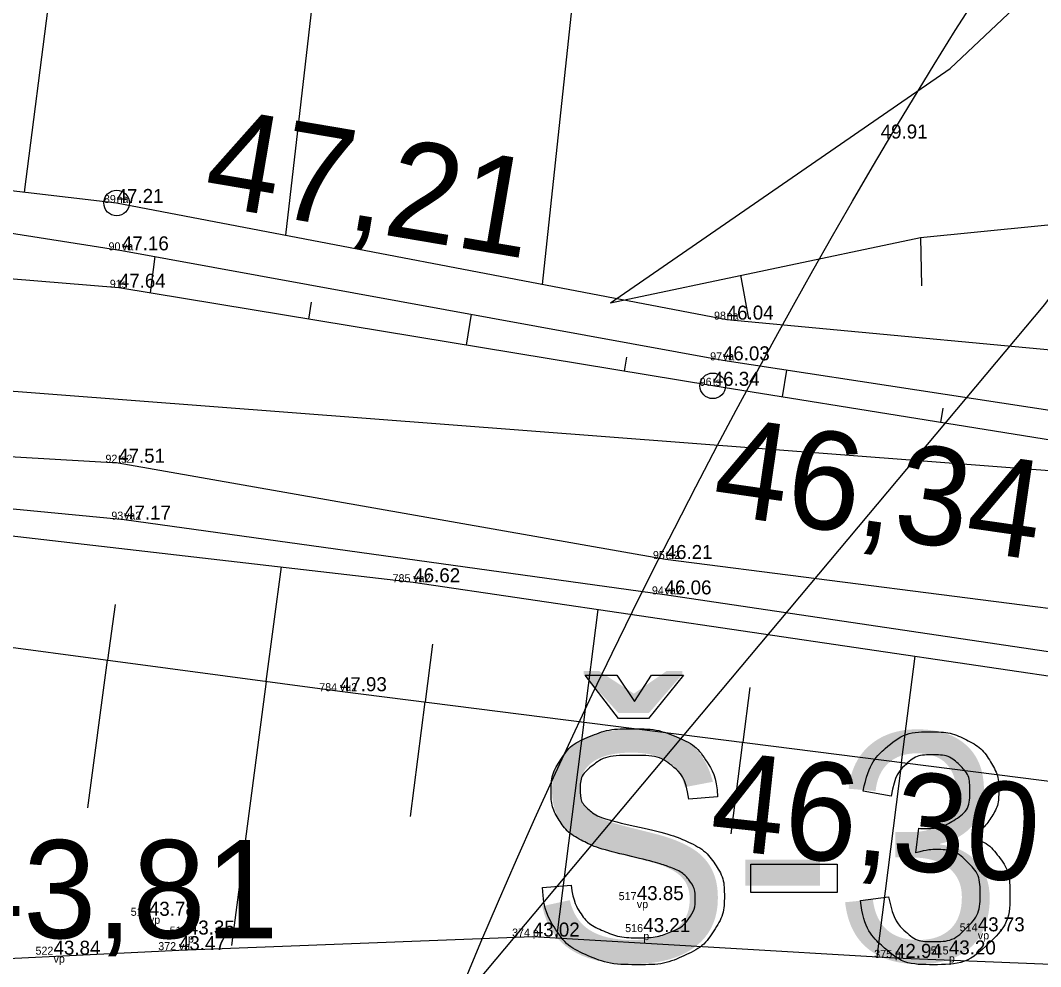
# Model space of a CAD drawing. Extents: x 700746 to 706058, y 6570320 to 6580460.
# Drawn here: x 702962.41 to 702987.9, y 6577392.82 to 6577416.46 of the extents above; entities that cross this region are included whole.
import ezdxf

# ---------------------------------------------------------------- set-up
doc = ezdxf.new("R2010")
doc.units = 0
for name, color, linetype in [('GEOLPUNKT', 7, 'Continuous'), ('KORGUS-EH2000', 7, 'Continuous'), ('Lamami horisontaal_EH2000', 7, 'Continuous'), ('Lõige', 7, 'Continuous'), ('MOOTKOOD', 7, 'Continuous'), ('MOOTKORG-EH2000', 7, 'Continuous'), ('MOOTKORG_MUU', 7, 'Continuous'), ('MOOTNR', 7, 'Continuous'), ('RELJEEF', 7, 'Continuous'), ('TEE', 7, 'Continuous'), ('vahekiht', 7, 'Continuous')]:
    doc.layers.add(name, color=color, linetype=linetype)

msp = doc.modelspace()

# ---------------------------------------------------------------- linework, layer by layer
at = {"layer": 'GEOLPUNKT'}
for points in [[(702977.754, 6577399.437), (702978.182, 6577400.101), (702978.977, 6577400.101), (702978.101, 6577399.011), (702977.354, 6577399.011), (702976.522, 6577400.101), (702977.317, 6577400.101), (702977.754, 6577399.437)], [(702984.171, 6577397.077), (702983.471, 6577397.203)], [(702979.83, 6577397.056), (702979.109, 6577396.999)], [(702984.781, 6577395.661), (702984.859, 6577396.274)], [(702980.665, 6577394.671), (702980.665, 6577395.374), (702982.819, 6577395.374), (702982.819, 6577394.671), (702980.665, 6577394.671)], [(702975.46, 6577394.792), (702976.172, 6577394.853)], [(702983.402, 6577394.471), (702984.101, 6577394.562)]]:
    msp.add_lwpolyline(points, dxfattribs=at)
for points in [[(702976.172, 6577394.853), (702976.223, 6577394.425), (702976.408, 6577394.15), (702976.593, 6577393.876), (702976.982, 6577393.706), (702977.371, 6577393.537), (702977.858, 6577393.537), (702978.29, 6577393.537), (702978.62, 6577393.665), (702978.951, 6577393.794), (702979.113, 6577394.018), (702979.274, 6577394.242), (702979.274, 6577394.506), (702979.274, 6577394.775), (702979.12, 6577394.975), (702978.965, 6577395.175), (702978.605, 6577395.311), (702978.375, 6577395.401), (702977.586, 6577395.59), (702976.797, 6577395.778), (702976.482, 6577395.946), (702976.073, 6577396.16), (702975.873, 6577396.477), (702975.673, 6577396.794), (702975.673, 6577397.187), (702975.673, 6577397.619), (702975.918, 6577397.994), (702976.164, 6577398.37), (702976.635, 6577398.564), (702977.107, 6577398.759), (702977.683, 6577398.759), (702978.319, 6577398.759), (702978.804, 6577398.555), (702979.289, 6577398.351), (702979.55, 6577397.954), (702979.811, 6577397.557), (702979.83, 6577397.056)], [(702983.471, 6577397.203), (702983.599, 6577397.907), (702984.055, 6577398.294), (702984.51, 6577398.681), (702985.187, 6577398.681), (702985.653, 6577398.681), (702986.046, 6577398.481), (702986.439, 6577398.281), (702986.647, 6577397.935), (702986.855, 6577397.59), (702986.855, 6577397.202), (702986.855, 6577396.833), (702986.657, 6577396.53), (702986.459, 6577396.227), (702986.07, 6577396.049), (702986.576, 6577395.932), (702986.855, 6577395.565), (702987.134, 6577395.198), (702987.134, 6577394.646), (702987.134, 6577393.901), (702986.589, 6577393.382), (702986.045, 6577392.863), (702985.213, 6577392.863), (702984.463, 6577392.863), (702983.967, 6577393.311), (702983.472, 6577393.758), (702983.402, 6577394.471)], [(702984.859, 6577396.274), (702984.929, 6577396.266), (702984.972, 6577396.266), (702985.419, 6577396.266), (702985.777, 6577396.499), (702986.134, 6577396.732), (702986.134, 6577397.218), (702986.134, 6577397.602), (702985.874, 6577397.855), (702985.613, 6577398.107), (702985.201, 6577398.107), (702984.793, 6577398.107), (702984.521, 6577397.85), (702984.248, 6577397.592), (702984.171, 6577397.077)], [(702979.109, 6577396.999), (702979.051, 6577397.541), (702978.713, 6577397.817), (702978.375, 6577398.094), (702977.715, 6577398.094), (702977.027, 6577398.094), (702976.713, 6577397.843), (702976.398, 6577397.592), (702976.398, 6577397.238), (702976.398, 6577396.93), (702976.621, 6577396.732), (702976.84, 6577396.533), (702977.764, 6577396.325), (702978.687, 6577396.117), (702979.029, 6577395.961), (702979.526, 6577395.732), (702979.763, 6577395.38), (702980, 6577395.029), (702980, 6577394.57), (702980, 6577394.115), (702979.739, 6577393.713), (702979.479, 6577393.31), (702978.99, 6577393.087), (702978.502, 6577392.863), (702977.891, 6577392.863), (702977.117, 6577392.863), (702976.594, 6577393.089), (702976.071, 6577393.314), (702975.773, 6577393.768), (702975.475, 6577394.221), (702975.46, 6577394.792)], [(702984.101, 6577394.562), (702984.222, 6577393.967), (702984.51, 6577393.704), (702984.799, 6577393.441), (702985.217, 6577393.441), (702985.713, 6577393.441), (702986.052, 6577393.783), (702986.391, 6577394.125), (702986.391, 6577394.631), (702986.391, 6577395.113), (702986.076, 6577395.426), (702985.761, 6577395.739), (702985.275, 6577395.739), (702985.077, 6577395.739), (702984.781, 6577395.661)]]:
    msp.add_open_spline(points, degree=3, dxfattribs=at)
at = {"layer": 'KORGUS-EH2000'}
for centre in [(702964.816, 6577411.894), (702979.71, 6577407.326)]:
    msp.add_circle(centre, 0.32, dxfattribs=at)
at = {"layer": 'Lamami horisontaal_EH2000'}
msp.add_lwpolyline([(702993.266, 6577425.453), (702991.039, 6577415.507), (702990.56, 6577413.83), (702989.894, 6577412.246), (702989.04, 6577410.755), (702988, 6577409.356), (702939.456, 6577351.443)], dxfattribs=at)
at = {"layer": 'Lõige'}
msp.add_lwpolyline([(702827.903, 6577444.245), (702862.38, 6577440.12), (702933.752, 6577409.378), (703016.385, 6577403.046), (703082.772, 6577387.952), (703210.312, 6577440.12), (703229.197, 6577449.305)], dxfattribs=at)
at = {"layer": 'RELJEEF'}
for p, q in [((702964.429, 6577427.159), (702962.509, 6577412.166)), ((702970.78, 6577426.369), (702969.04, 6577411.087)), ((702977.143, 6577425.689), (702975.451, 6577409.861)), ((702984.899, 6577411.034), (702984.927, 6577409.827)), ((702965.661, 6577409.646), (702965.781, 6577410.559)), ((702980.611, 6577408.996), (702980.408, 6577410.088)), ((702969.677, 6577409.414), (702969.608, 6577408.994)), ((702973.554, 6577408.342), (702973.682, 6577409.113)), ((702977.558, 6577408.042), (702977.501, 6577407.691)), ((702981.449, 6577407.047), (702981.558, 6577407.719)), ((702985.455, 6577406.764), (702985.398, 6577406.412)), ((702968.557, 6577399.943), (702968.934, 6577402.8)), ((702964.779, 6577401.866), (702964.592, 6577400.472)), ((702976.492, 6577398.925), (702976.848, 6577401.738)), ((702972.709, 6577400.874), (702972.524, 6577399.427)), ((702964.099, 6577396.782), (702964.592, 6577400.472)), ((702984.429, 6577397.919), (702984.765, 6577400.571)), ((702968.557, 6577399.943), (702967.688, 6577393.345)), ((702980.633, 6577399.788), (702980.46, 6577398.422)), ((702972.157, 6577396.57), (702972.524, 6577399.427)), ((702976.492, 6577398.925), (702975.809, 6577393.531)), ((702980.17, 6577396.133), (702980.46, 6577398.422)), ((702984.429, 6577397.919), (702983.813, 6577393.06))]:
    msp.add_line(p, q, dxfattribs=at)
for points in [[(702977.153, 6577409.403), (702985.638, 6577415.256), (702991.127, 6577420.431), (703007.988, 6577422.495), (703024.079, 6577425.198), (703031.216, 6577425.353)], [(702977.153, 6577409.403), (702984.899, 6577411.034), (702999.728, 6577412.504), (703017.194, 6577415.006), (703028.007, 6577418.228), (703030.64, 6577424.068), (703031.216, 6577425.353)], [(702937.707, 6577412.01), (702941.96, 6577413.549), (702953.296, 6577413.251), (702964.816, 6577411.894), (702980.059, 6577408.98), (702990.912, 6577407.965), (703006.037, 6577405.117), (703018.41, 6577403.322), (703026.203, 6577402.834), (703036.995, 6577403.54), (703045.22, 6577401.795), (703059.88, 6577400.24), (703065.141, 6577399.485), (703068.887, 6577399.565), (703070.695, 6577396.732)], [(702941.42, 6577410.979), (702953.447, 6577412.511), (702964.949, 6577410.711), (702979.963, 6577407.963), (702991.071, 6577406.266), (703006.265, 6577403.957), (703018.593, 6577401.987), (703024.671, 6577401.281), (703036.778, 6577401.952), (703044.974, 6577401.194), (703051.533, 6577400.105)], [(702940.613, 6577403.8), (702942.682, 6577404.624), (702954.166, 6577405.029), (702965.002, 6577403.983), (702978.507, 6577402.115), (702989.781, 6577400.439), (703005.921, 6577398.178), (703009.632, 6577398.02), (703010.426, 6577396.8), (703009.6, 6577394.471), (703007.747, 6577393.069), (703004.595, 6577392.894), (702998.878, 6577392.198), (702996.89, 6577391.956), (702993.099, 6577392.676)], [(702959.276, 6577364.547), (702943.922, 6577369.296), (702928.7, 6577373.581), (702914.965, 6577377.676), (702902.346, 6577381.794), (702893.216, 6577385.926), (702892.965, 6577387.489), (702902.637, 6577388.777), (702915.316, 6577394.226), (702930.566, 6577399.878), (702940.613, 6577403.8), (702954.991, 6577404.413), (702972.228, 6577402.419), (702989.167, 6577399.922), (703001.859, 6577398.018), (703005.921, 6577398.178)], [(702957.946, 6577366.452), (702944.292, 6577370.593), (702930.162, 6577375.469), (702915.527, 6577378.902), (702903.252, 6577382.497), (702894.301, 6577386.205), (702903.286, 6577387.225), (702916.266, 6577392.717), (702931.378, 6577398.612), (702942.035, 6577402.266), (702955.937, 6577401.629), (702970.396, 6577399.697), (702989.632, 6577397.26), (703003.85, 6577395.662), (703007.731, 6577396.131)], [(702954.817, 6577392.8), (702956.294, 6577392.734), (702966.374, 6577393.227), (702975.215, 6577393.566), (702984.262, 6577393.034), (702993.099, 6577392.676)]]:
    msp.add_lwpolyline(points, dxfattribs=at)
at = {"layer": 'TEE'}
for points in [[(703066.989, 6577392.569), (703060.3, 6577394.234), (703043.424, 6577397.545), (703036.237, 6577398.538), (703024.237, 6577400.258), (703018.395, 6577401.277), (703005.998, 6577403.09), (702990.891, 6577405.529), (702979.71, 6577407.326), (702964.872, 6577409.776), (702953.234, 6577410.733), (702941.749, 6577409.8), (702934.562, 6577407.088), (702922.267, 6577402.959), (702904.842, 6577397.125), (702895.151, 6577393.739), (702886.815, 6577391.052), (702876.831, 6577388.099), (702854.295, 6577385.64)], [(702892.425, 6577388.657), (702896.425, 6577389.947), (702906.136, 6577393.341), (702923.539, 6577399.167), (702935.81, 6577403.288), (702942.6, 6577405.567), (702953.835, 6577406.041), (702964.855, 6577405.405), (702978.533, 6577402.999), (702989.845, 6577401.545), (703006.737, 6577398.863), (703012.423, 6577398.158), (703046.095, 6577392.829), (703059.287, 6577390.305), (703059.287, 6577390.305)]]:
    msp.add_lwpolyline(points, dxfattribs=at)
at = {"layer": 'vahekiht'}
msp.add_open_spline([(702979.832, 6577405.847), (702968.107, 6577383.619), (702956.937, 6577340.299), (703007.686, 6577297.989), (703005.438, 6577248.778), (703018.696, 6577224.523), (703025.875, 6577210.26), (703039.06, 6577207.602), (703055.215, 6577200.514), (703065.918, 6577180.529), (703097.43, 6577186.962), (703125.436, 6577225.369), (703148.077, 6577281.443), (703138.931, 6577341.457), (703139.445, 6577382.673), (703130.544, 6577416.204), (703100.319, 6577426.617), (703061.125, 6577412.698), (703017.391, 6577461.228), (702989.678, 6577424.511), (702979.832, 6577405.847)], degree=3, dxfattribs=at)
msp.add_open_spline([(702979.832, 6577405.847), (702968.107, 6577383.619), (702956.937, 6577340.299), (703007.686, 6577297.989), (703005.438, 6577248.778), (703018.696, 6577224.523), (703025.875, 6577210.26), (703039.06, 6577207.602), (703055.215, 6577200.514), (703065.918, 6577180.529), (703097.43, 6577186.962), (703125.436, 6577225.369), (703148.077, 6577281.443), (703138.931, 6577341.457), (703139.445, 6577382.673), (703130.544, 6577416.204), (703100.319, 6577426.617), (703061.125, 6577412.698), (703017.391, 6577461.228), (702989.678, 6577424.511), (702979.832, 6577405.847)], degree=3, dxfattribs=at)

# ---------------------------------------------------------------- texts
at = {"layer": 'GEOLPUNKT'}
msp.add_text('Š-3', height=5.7, dxfattribs=at).set_placement((702975.104, 6577392.959))
at = {"layer": 'KORGUS-EH2000'}
for s, rotation, p in [('47,21', 350.3721, (702966.933, 6577411.874)), ('46,34', 351.7639, (702979.645, 6577404.147)), ('46,30', 353.8259, (702979.588, 6577395.775))]:
    msp.add_text(s, height=2.45, rotation=rotation, dxfattribs=at).set_placement(p)
msp.add_text('43,81', height=2.45, dxfattribs=at).set_placement((702960.662, 6577393.526))
at = {"layer": 'MOOTKOOD'}
for s, p in [('vp', (702977.813, 6577394.277)), ('vp', (702965.623, 6577393.885)), ('p', (702966.597, 6577393.417)), ('p', (702977.975, 6577393.478)), ('vp', (702986.332, 6577393.497)), ('vp', (702963.241, 6577392.913)), ('p', (702985.61, 6577392.92))]:
    msp.add_text(s, height=0.2, dxfattribs=at).set_placement(p)
at = {"layer": 'MOOTKORG-EH2000'}
for s, p in [('49.91', (702983.907, 6577413.504)), ('47.21', (702964.816, 6577411.894)), ('47.21', (702964.816, 6577411.894)), ('47.16', (702964.949, 6577410.711)), ('47.64', (702964.872, 6577409.776)), ('47.64', (702964.872, 6577409.776)), ('46.04', (702980.059, 6577408.98)), ('46.03', (702979.963, 6577407.963)), ('46.34', (702979.71, 6577407.326)), ('47.51', (702964.855, 6577405.405)), ('47.17', (702965.002, 6577403.983)), ('46.21', (702978.533, 6577402.999)), ('46.62', (702972.228, 6577402.419)), ('46.06', (702978.507, 6577402.115)), ('47.93', (702970.396, 6577399.697)), ('43.85', (702977.813, 6577394.477)), ('43.78', (702965.623, 6577394.085)), ('43.21', (702977.975, 6577393.678)), ('43.73', (702986.332, 6577393.697)), ('43.35', (702966.597, 6577393.617)), ('43.02', (702975.215, 6577393.566)), ('43.47', (702966.374, 6577393.227)), ('43.84', (702963.241, 6577393.113)), ('42.94', (702984.262, 6577393.034)), ('43.20', (702985.61, 6577393.12))]:
    msp.add_text(s, height=0.35, dxfattribs=at).set_placement(p)
at = {"layer": 'MOOTKORG_MUU'}
for s, p in [('na', (702964.816, 6577411.894)), ('va', (702964.949, 6577410.711)), ('ts', (702964.872, 6577409.776)), ('na', (702980.059, 6577408.98)), ('va', (702979.963, 6577407.963)), ('ts', (702979.71, 6577407.326)), ('ts2', (702964.855, 6577405.405)), ('va2', (702965.002, 6577403.983)), ('ts2', (702978.533, 6577402.999)), ('va2', (702972.228, 6577402.419)), ('va2', (702978.507, 6577402.115)), ('vu2', (702970.396, 6577399.697)), ('p', (702975.215, 6577393.566)), ('va', (702966.374, 6577393.227)), ('p', (702984.262, 6577393.034))]:
    msp.add_text(s, height=0.2, dxfattribs=at).set_placement(p)
at = {"layer": 'MOOTNR'}
for s, p in [('89', (702964.499, 6577411.894)), ('90', (702964.615, 6577410.711)), ('91', (702964.647, 6577409.776)), ('98', (702979.742, 6577408.98)), ('97', (702979.646, 6577407.963)), ('96', (702979.384, 6577407.326)), ('92', (702964.538, 6577405.405)), ('93', (702964.685, 6577403.983)), ('95', (702978.216, 6577402.999)), ('785', (702971.711, 6577402.419)), ('94', (702978.19, 6577402.115)), ('784', (702969.879, 6577399.697)), ('517', (702977.36, 6577394.477)), ('518', (702965.169, 6577394.085)), ('519', (702966.143, 6577393.617)), ('516', (702977.522, 6577393.678)), ('514', (702985.88, 6577393.697)), ('374', (702974.698, 6577393.566)), ('522', (702962.79, 6577393.113)), ('372', (702965.857, 6577393.227)), ('515', (702985.155, 6577393.12)), ('375', (702983.745, 6577393.034))]:
    msp.add_text(s, height=0.2, dxfattribs=at).set_placement(p)

doc.saveas('drawing.dxf')
